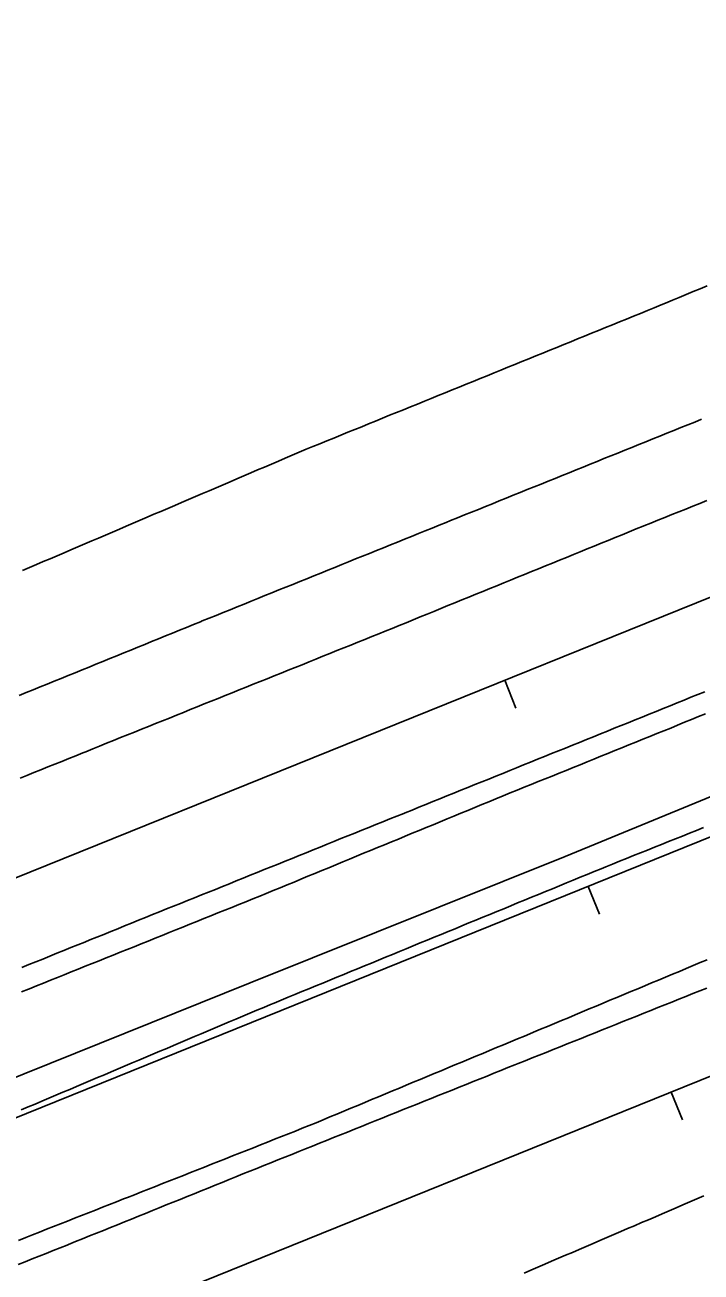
# Model space of a CAD drawing. Extents: x 1901471 to 1963503, y 756461 to 799997.
# Drawn here: x 1931672.9 to 1931762.8, y 773898 to 774063.8 of the extents above; entities that cross this region are included whole.
import ezdxf

# ---------------------------------------------------------------- set-up
doc = ezdxf.new("R2010")
doc.units = 0
for name, color, linetype in [('RD_EX_Fence_Other', 7, 'Continuous'), ('RD_EX_H2O', 7, 'Continuous'), ('RD_EX_Road', 7, 'Continuous'), ('RD_HC_Cl', 7, 'Continuous'), ('RD_HC_Data_Tic', 7, 'Continuous')]:
    doc.layers.add(name, color=color, linetype=linetype)

msp = doc.modelspace()

# ---------------------------------------------------------------- linework, layer by layer
at = {"layer": 'RD_EX_Fence_Other'}
msp.add_lwpolyline([(1931659.56, 773919.03), (1931702.88, 773936.43), (1931744.73, 773953.24), (1931773.72, 773965.14), (1931818.57, 773983.55), (1931863.34, 774001.52), (1931906.97, 774019.49), (1931948.97, 774037.06), (1931993.06, 774054.11), (1932036.85, 774072), (1932080.57, 774089.94), (1932125.64, 774107.52), (1932175.96, 774127.99), (1932224.13, 774147.5), (1932273.05, 774167.6), (1932329.01, 774190.71), (1932382.78, 774212.1), (1932441, 774236.16), (1932490.09, 774255.6), (1932453.31, 774237.52)], dxfattribs=at)
at = {"layer": 'RD_EX_H2O'}
for points in [[(1931672.6, 773991.26), (1931673.52, 773991.65), (1931674.44, 773992.04), (1931675.36, 773992.44), (1931676.28, 773992.83), (1931677.2, 773993.22), (1931678.12, 773993.62), (1931678.12, 773993.62), (1931679.04, 773994.01), (1931679.96, 773994.4), (1931680.88, 773994.8), (1931681.8, 773995.19), (1931682.72, 773995.58), (1931683.64, 773995.98), (1931684.56, 773996.37), (1931685.48, 773996.76), (1931686.39, 773997.15), (1931687.31, 773997.55), (1931688.23, 773997.94), (1931689.15, 773998.33), (1931690.07, 773998.73), (1931690.99, 773999.12), (1931691.91, 773999.51), (1931692.83, 773999.91), (1931693.75, 774000.3), (1931694.67, 774000.69), (1931695.59, 774001.09), (1931696.51, 774001.48), (1931697.43, 774001.87), (1931698.35, 774002.27), (1931699.27, 774002.66), (1931700.19, 774003.05), (1931701.11, 774003.45), (1931702.03, 774003.84), (1931702.94, 774004.23), (1931703.86, 774004.63), (1931704.78, 774005.02), (1931705.7, 774005.41), (1931706.62, 774005.8), (1931707.54, 774006.2), (1931708.46, 774006.59), (1931709.38, 774006.98), (1931710.3, 774007.38), (1931711.2, 774007.74), (1931712.13, 774008.12), (1931713.05, 774008.5), (1931713.98, 774008.87), (1931714.91, 774009.25), (1931715.83, 774009.63), (1931716.76, 774010), (1931717.69, 774010.38), (1931718.61, 774010.76), (1931719.54, 774011.13), (1931720.47, 774011.51), (1931721.39, 774011.89), (1931722.32, 774012.26), (1931723.24, 774012.64), (1931724.17, 774013.02), (1931725.1, 774013.39), (1931726.02, 774013.77), (1931726.95, 774014.14), (1931727.88, 774014.52), (1931728.8, 774014.9), (1931729.73, 774015.27), (1931730.66, 774015.65), (1931731.58, 774016.03), (1931732.51, 774016.4), (1931733.43, 774016.78), (1931734.36, 774017.16), (1931735.29, 774017.53), (1931736.21, 774017.91), (1931737.14, 774018.29), (1931737.14, 774018.29), (1931738.07, 774018.66), (1931738.99, 774019.04), (1931739.92, 774019.42), (1931740.85, 774019.79), (1931741.77, 774020.17), (1931742.7, 774020.55), (1931743.63, 774020.92), (1931744.55, 774021.3), (1931745.48, 774021.68), (1931746.4, 774022.05), (1931747.33, 774022.43), (1931748.26, 774022.81), (1931749.18, 774023.18), (1931750.11, 774023.56), (1931751.04, 774023.94), (1931751.96, 774024.31), (1931752.89, 774024.69), (1931753.82, 774025.06), (1931754.74, 774025.44), (1931755.67, 774025.82), (1931756.59, 774026.19), (1931757.52, 774026.57), (1931758.06, 774026.8), (1931758.99, 774027.18), (1931759.91, 774027.56), (1931760.83, 774027.94), (1931761.76, 774028.33), (1931762.68, 774028.71), (1931763.61, 774029.09)], [(1931672.43, 773919.56), (1931673.35, 773919.95), (1931674.27, 773920.33), (1931675.19, 773920.72), (1931676.11, 773921.11), (1931677.03, 773921.5), (1931677.95, 773921.89), (1931678.87, 773922.28), (1931679.79, 773922.67), (1931680.72, 773923.06), (1931681.64, 773923.45), (1931682.56, 773923.84), (1931683.48, 773924.23), (1931684.4, 773924.62), (1931685.32, 773925.01), (1931686.24, 773925.4), (1931687.16, 773925.79), (1931688.08, 773926.17), (1931689.01, 773926.56), (1931689.93, 773926.95), (1931690.85, 773927.34), (1931691.77, 773927.73), (1931692.69, 773928.12), (1931693.61, 773928.51), (1931694.53, 773928.9), (1931695.45, 773929.29), (1931696.37, 773929.68), (1931697.29, 773930.07), (1931698.22, 773930.46), (1931699.14, 773930.85), (1931700.06, 773931.24), (1931700.98, 773931.63), (1931701.9, 773932.01), (1931702.82, 773932.4), (1931703.74, 773932.79), (1931704.66, 773933.18), (1931705.58, 773933.57), (1931706.05, 773933.76), (1931706.97, 773934.14), (1931707.9, 773934.52), (1931708.82, 773934.9), (1931709.75, 773935.28), (1931710.67, 773935.66), (1931710.67, 773935.66), (1931711.6, 773936.04), (1931712.52, 773936.42), (1931713.45, 773936.8), (1931714.37, 773937.18), (1931715.3, 773937.56), (1931716.22, 773937.94), (1931717.15, 773938.32), (1931718.07, 773938.7), (1931719, 773939.08), (1931719.92, 773939.46), (1931720.85, 773939.84), (1931721.77, 773940.22), (1931722.7, 773940.6), (1931723.62, 773940.98), (1931724.55, 773941.36), (1931725.47, 773941.74), (1931726.4, 773942.12), (1931727.32, 773942.5), (1931728.25, 773942.88), (1931729.17, 773943.26), (1931730.1, 773943.64), (1931731.02, 773944.02), (1931731.95, 773944.4), (1931732.87, 773944.78), (1931733.8, 773945.16), (1931734.72, 773945.54), (1931735.65, 773945.92), (1931736.57, 773946.3), (1931737.5, 773946.68), (1931738.42, 773947.06), (1931739.35, 773947.44), (1931740.27, 773947.82), (1931741.2, 773948.2), (1931742.12, 773948.58), (1931743.05, 773948.96), (1931743.97, 773949.34), (1931744.9, 773949.72), (1931745.82, 773950.1), (1931746.75, 773950.48), (1931747.67, 773950.86), (1931748.6, 773951.24), (1931749.52, 773951.62), (1931750.13, 773951.87), (1931751.05, 773952.24), (1931751.98, 773952.61), (1931752.91, 773952.98), (1931753.84, 773953.36), (1931754.77, 773953.73), (1931755.7, 773954.1), (1931756.62, 773954.47), (1931757.55, 773954.85), (1931758.48, 773955.22), (1931759.41, 773955.59), (1931760.34, 773955.96), (1931761.26, 773956.34), (1931762.19, 773956.71), (1931763.12, 773957.08)]]:
    msp.add_lwpolyline(points, dxfattribs=at)
at = {"layer": 'RD_EX_Road'}
for points in [[(1931672.17, 773974.66), (1931673.1, 773975.04), (1931674.03, 773975.41), (1931674.95, 773975.79), (1931675.88, 773976.17), (1931676.8, 773976.54), (1931677.73, 773976.92), (1931678.66, 773977.3), (1931679.58, 773977.67), (1931680.51, 773978.05), (1931681.44, 773978.43), (1931682.36, 773978.8), (1931683.29, 773979.18), (1931684.22, 773979.56), (1931685.14, 773979.93), (1931686.07, 773980.31), (1931686.99, 773980.69), (1931687.92, 773981.06), (1931688.85, 773981.44), (1931689.77, 773981.82), (1931690.7, 773982.19), (1931691.63, 773982.57), (1931692.55, 773982.95), (1931693.48, 773983.32), (1931694.41, 773983.7), (1931695.33, 773984.08), (1931696.26, 773984.45), (1931696.49, 773984.55), (1931697.41, 773984.92), (1931698.34, 773985.29), (1931699.27, 773985.67), (1931700.19, 773986.04), (1931701.12, 773986.42), (1931702.05, 773986.79), (1931702.98, 773987.17), (1931703.9, 773987.54), (1931704.83, 773987.92), (1931705.76, 773988.29), (1931706.68, 773988.67), (1931707.61, 773989.04), (1931708.54, 773989.42), (1931709.47, 773989.79), (1931710.39, 773990.17), (1931711.32, 773990.54), (1931712.25, 773990.92), (1931713.17, 773991.29), (1931714.1, 773991.67), (1931715.03, 773992.04), (1931715.95, 773992.41), (1931716.88, 773992.79), (1931717.81, 773993.16), (1931718.74, 773993.54), (1931719.66, 773993.91), (1931720.59, 773994.29), (1931721.52, 773994.66), (1931722.44, 773995.04), (1931723.37, 773995.41), (1931724.3, 773995.79), (1931725.23, 773996.16), (1931726.15, 773996.54), (1931727.08, 773996.91), (1931728.01, 773997.29), (1931728.93, 773997.66), (1931729.5, 773997.89), (1931730.43, 773998.27), (1931731.36, 773998.64), (1931732.29, 773999.02), (1931733.21, 773999.39), (1931734.14, 773999.76), (1931735.07, 774000.14), (1931735.99, 774000.51), (1931736.92, 774000.89), (1931737.85, 774001.26), (1931738.78, 774001.64), (1931739.7, 774002.01), (1931740.63, 774002.39), (1931741.56, 774002.76), (1931742.48, 774003.14), (1931743.41, 774003.51), (1931744.34, 774003.88), (1931745.27, 774004.26), (1931746.19, 774004.63), (1931747.12, 774005.01), (1931748.05, 774005.38), (1931748.98, 774005.76), (1931749.9, 774006.13), (1931750.83, 774006.51), (1931751.76, 774006.88), (1931752.68, 774007.26), (1931753.61, 774007.63), (1931754.54, 774008), (1931755.47, 774008.38), (1931756.39, 774008.75), (1931757.32, 774009.13), (1931758.25, 774009.5), (1931759.17, 774009.88), (1931760.1, 774010.25), (1931761.03, 774010.63), (1931761.96, 774011), (1931762.88, 774011.38)], [(1931672.27, 773963.65), (1931673.19, 773964.02), (1931674.12, 773964.4), (1931675.05, 773964.77), (1931675.97, 773965.15), (1931676.9, 773965.52), (1931677.83, 773965.89), (1931678.76, 773966.27), (1931679.68, 773966.64), (1931680.61, 773967.02), (1931681, 773967.17), (1931681.93, 773967.55), (1931682.85, 773967.92), (1931683.78, 773968.29), (1931684.71, 773968.67), (1931685.64, 773969.04), (1931686.56, 773969.41), (1931687.49, 773969.78), (1931688.42, 773970.16), (1931689.35, 773970.53), (1931690.28, 773970.9), (1931691.2, 773971.28), (1931692.13, 773971.65), (1931693.06, 773972.02), (1931693.99, 773972.4), (1931694.91, 773972.77), (1931695.84, 773973.14), (1931696.77, 773973.52), (1931697.7, 773973.89), (1931698.63, 773974.26), (1931699.55, 773974.64), (1931700.48, 773975.01), (1931701.41, 773975.38), (1931702.34, 773975.76), (1931703.26, 773976.13), (1931704.19, 773976.5), (1931705.12, 773976.88), (1931706.05, 773977.25), (1931706.97, 773977.62), (1931707.9, 773978), (1931708.83, 773978.37), (1931709.76, 773978.74), (1931710.69, 773979.11), (1931711.61, 773979.49), (1931712.54, 773979.86), (1931713.47, 773980.23), (1931714.4, 773980.61), (1931715.32, 773980.98), (1931716.25, 773981.35), (1931717.18, 773981.73), (1931718.11, 773982.1), (1931719.04, 773982.47), (1931719.96, 773982.85), (1931720.82, 773983.19), (1931721.75, 773983.57), (1931722.67, 773983.95), (1931723.6, 773984.32), (1931724.53, 773984.7), (1931725.45, 773985.08), (1931726.38, 773985.46), (1931727.3, 773985.83), (1931728.23, 773986.21), (1931729.16, 773986.59), (1931730.08, 773986.97), (1931731.01, 773987.34), (1931731.94, 773987.72), (1931732.86, 773988.1), (1931733.79, 773988.48), (1931734.71, 773988.85), (1931735.64, 773989.23), (1931736.57, 773989.61), (1931737.49, 773989.98), (1931738.42, 773990.36), (1931739.34, 773990.74), (1931740.27, 773991.12), (1931741.2, 773991.49), (1931742.12, 773991.87), (1931743.05, 773992.25), (1931743.97, 773992.63), (1931744.9, 773993), (1931745.83, 773993.38), (1931746.75, 773993.76), (1931747.68, 773994.14), (1931748.6, 773994.51), (1931749.53, 773994.89), (1931750.46, 773995.27), (1931751.38, 773995.64), (1931752.31, 773996.02), (1931753.23, 773996.4), (1931754.16, 773996.78), (1931755.09, 773997.15), (1931755.21, 773997.2), (1931756.13, 773997.57), (1931757.06, 773997.95), (1931757.99, 773998.32), (1931758.92, 773998.69), (1931759.85, 773999.06), (1931760.78, 773999.43), (1931761.71, 773999.8), (1931762.63, 774000.17), (1931763.56, 774000.55)], [(1931672.53, 773938.49), (1931673.46, 773938.86), (1931674.39, 773939.24), (1931675.31, 773939.61), (1931676.24, 773939.99), (1931677.17, 773940.37), (1931678.09, 773940.74), (1931679.02, 773941.12), (1931679.95, 773941.49), (1931680.87, 773941.87), (1931681.55, 773942.14), (1931682.47, 773942.52), (1931683.4, 773942.89), (1931684.33, 773943.26), (1931685.26, 773943.64), (1931686.18, 773944.01), (1931687.11, 773944.39), (1931688.04, 773944.76), (1931688.97, 773945.13), (1931689.89, 773945.51), (1931690.82, 773945.88), (1931691.75, 773946.26), (1931692.68, 773946.63), (1931693.6, 773947), (1931694.53, 773947.38), (1931695.46, 773947.75), (1931696.39, 773948.13), (1931697.31, 773948.5), (1931698.24, 773948.87), (1931699.17, 773949.25), (1931700.1, 773949.62), (1931701.02, 773950), (1931701.95, 773950.37), (1931702.88, 773950.74), (1931703.8, 773951.12), (1931704.73, 773951.49), (1931705.66, 773951.87), (1931706.59, 773952.24), (1931707.51, 773952.61), (1931708.44, 773952.99), (1931709.37, 773953.36), (1931710.3, 773953.74), (1931711.22, 773954.11), (1931712.15, 773954.49), (1931713.08, 773954.86), (1931714.01, 773955.23), (1931714.93, 773955.61), (1931715.86, 773955.98), (1931716.79, 773956.36), (1931717.72, 773956.73), (1931718.64, 773957.1), (1931719.57, 773957.48), (1931720.5, 773957.85), (1931721.43, 773958.23), (1931722.35, 773958.6), (1931723.28, 773958.97), (1931723.46, 773959.05), (1931724.39, 773959.42), (1931725.31, 773959.79), (1931726.24, 773960.17), (1931727.17, 773960.54), (1931728.09, 773960.92), (1931729.02, 773961.29), (1931729.95, 773961.67), (1931730.88, 773962.04), (1931731.8, 773962.42), (1931732.73, 773962.79), (1931733.66, 773963.17), (1931734.58, 773963.54), (1931735.51, 773963.92), (1931736.44, 773964.29), (1931737.37, 773964.66), (1931738.29, 773965.04), (1931739.22, 773965.41), (1931740.15, 773965.79), (1931741.07, 773966.16), (1931742, 773966.54), (1931742.93, 773966.91), (1931743.86, 773967.29), (1931744.78, 773967.66), (1931745.71, 773968.04), (1931746.64, 773968.41), (1931747.57, 773968.78), (1931748.49, 773969.16), (1931749.42, 773969.53), (1931750.35, 773969.91), (1931751.27, 773970.28), (1931752.2, 773970.66), (1931753.13, 773971.03), (1931754.06, 773971.41), (1931754.98, 773971.78), (1931755.91, 773972.16), (1931756.84, 773972.53), (1931757.76, 773972.91), (1931758.69, 773973.28), (1931759.62, 773973.65), (1931760.55, 773974.03), (1931761.47, 773974.4), (1931762.4, 773974.78), (1931763.33, 773975.15)], [(1931672.46, 773935.24), (1931673.39, 773935.61), (1931673.52, 773935.66), (1931674.45, 773936.03), (1931675.37, 773936.41), (1931676.3, 773936.78), (1931677.23, 773937.15), (1931678.16, 773937.52), (1931679.09, 773937.9), (1931680.01, 773938.27), (1931680.94, 773938.64), (1931681.87, 773939.02), (1931682.8, 773939.39), (1931683.73, 773939.76), (1931684.65, 773940.13), (1931685.58, 773940.51), (1931686.51, 773940.88), (1931687.44, 773941.25), (1931688.36, 773941.63), (1931689.29, 773942), (1931690.22, 773942.37), (1931691.15, 773942.74), (1931692.08, 773943.12), (1931693, 773943.49), (1931693.93, 773943.86), (1931694.86, 773944.24), (1931695.79, 773944.61), (1931696.72, 773944.98), (1931697.64, 773945.35), (1931698.57, 773945.73), (1931699.5, 773946.1), (1931700.43, 773946.47), (1931701.36, 773946.85), (1931702.28, 773947.22), (1931703.21, 773947.59), (1931704.14, 773947.96), (1931705, 773948.32), (1931705.92, 773948.7), (1931706.85, 773949.08), (1931707.77, 773949.46), (1931708.7, 773949.84), (1931709.62, 773950.23), (1931710.55, 773950.61), (1931711.47, 773950.99), (1931712.4, 773951.37), (1931713.32, 773951.75), (1931714.25, 773952.13), (1931715.17, 773952.51), (1931716.09, 773952.89), (1931717.02, 773953.28), (1931717.94, 773953.66), (1931718.87, 773954.04), (1931719.79, 773954.42), (1931720.72, 773954.8), (1931721.64, 773955.18), (1931722.57, 773955.56), (1931723.49, 773955.94), (1931724.41, 773956.32), (1931725.34, 773956.71), (1931726.26, 773957.09), (1931727.19, 773957.47), (1931728.11, 773957.85), (1931729.04, 773958.23), (1931729.96, 773958.61), (1931730.89, 773958.99), (1931731.81, 773959.37), (1931732.73, 773959.76), (1931733.66, 773960.14), (1931734.58, 773960.52), (1931735.51, 773960.9), (1931736.52, 773961.31), (1931737.45, 773961.69), (1931738.38, 773962.06), (1931739.3, 773962.44), (1931740.23, 773962.81), (1931741.16, 773963.19), (1931742.09, 773963.56), (1931743.01, 773963.94), (1931743.94, 773964.32), (1931744.87, 773964.69), (1931745.79, 773965.07), (1931746.72, 773965.44), (1931747.65, 773965.82), (1931748.57, 773966.19), (1931749.5, 773966.57), (1931750.43, 773966.94), (1931751.35, 773967.32), (1931752.28, 773967.7), (1931753.21, 773968.07), (1931754.13, 773968.45), (1931755.06, 773968.82), (1931755.99, 773969.2), (1931756.91, 773969.57), (1931757.84, 773969.95), (1931758.77, 773970.32), (1931759.69, 773970.7), (1931760.62, 773971.08), (1931761.55, 773971.45), (1931762.47, 773971.83), (1931763.4, 773972.2)], [(1931672.08, 773902.21), (1931673.02, 773902.58), (1931673.95, 773902.95), (1931674.88, 773903.31), (1931675.81, 773903.68), (1931676.74, 773904.04), (1931677.67, 773904.41), (1931678.6, 773904.78), (1931679.53, 773905.14), (1931680.46, 773905.51), (1931681.39, 773905.88), (1931682.32, 773906.24), (1931683.25, 773906.61), (1931684.18, 773906.97), (1931685.11, 773907.34), (1931686.04, 773907.71), (1931686.55, 773907.91), (1931687.48, 773908.28), (1931688.41, 773908.64), (1931689.34, 773909.01), (1931690.27, 773909.38), (1931691.2, 773909.75), (1931692.13, 773910.12), (1931693.06, 773910.48), (1931693.99, 773910.85), (1931694.92, 773911.22), (1931695.85, 773911.59), (1931696.78, 773911.96), (1931697.71, 773912.32), (1931698.64, 773912.69), (1931699.57, 773913.06), (1931700.5, 773913.43), (1931701.43, 773913.8), (1931702.36, 773914.16), (1931703.29, 773914.53), (1931704.22, 773914.9), (1931705.15, 773915.27), (1931706.08, 773915.64), (1931707.01, 773916), (1931707.94, 773916.37), (1931708.87, 773916.74), (1931709.8, 773917.11), (1931710.7, 773917.46), (1931711.62, 773917.85), (1931712.55, 773918.23), (1931713.47, 773918.62), (1931714.39, 773919), (1931715.32, 773919.38), (1931716.24, 773919.77), (1931717.16, 773920.15), (1931718.09, 773920.54), (1931719.01, 773920.92), (1931719.93, 773921.3), (1931720.85, 773921.69), (1931721.78, 773922.07), (1931722.7, 773922.46), (1931723.62, 773922.84), (1931724.55, 773923.23), (1931725.47, 773923.61), (1931726.39, 773923.99), (1931727.32, 773924.38), (1931728.24, 773924.76), (1931729.16, 773925.15), (1931730.09, 773925.53), (1931731.01, 773925.91), (1931731.93, 773926.3), (1931732.86, 773926.68), (1931733.78, 773927.07), (1931734.7, 773927.45), (1931735.63, 773927.83), (1931736.55, 773928.22), (1931737.47, 773928.6), (1931738.4, 773928.99), (1931739.32, 773929.37), (1931739.63, 773929.5), (1931740.55, 773929.88), (1931741.47, 773930.27), (1931742.4, 773930.65), (1931743.32, 773931.04), (1931744.24, 773931.43), (1931745.17, 773931.81), (1931746.09, 773932.2), (1931747.01, 773932.58), (1931747.93, 773932.97), (1931748.86, 773933.35), (1931749.78, 773933.74), (1931750.7, 773934.12), (1931751.62, 773934.51), (1931752.55, 773934.89), (1931753.47, 773935.28), (1931754.39, 773935.66), (1931755.32, 773936.05), (1931756.24, 773936.43), (1931757.16, 773936.82), (1931758.08, 773937.2), (1931759.01, 773937.59), (1931759.93, 773937.97), (1931760.85, 773938.36), (1931761.78, 773938.75), (1931762.7, 773939.13), (1931763.62, 773939.52)], [(1931672.03, 773898.99), (1931672.96, 773899.36), (1931673.89, 773899.73), (1931674.81, 773900.1), (1931675.74, 773900.48), (1931676.67, 773900.85), (1931677.6, 773901.22), (1931678.53, 773901.59), (1931678.73, 773901.67), (1931679.65, 773902.04), (1931680.58, 773902.42), (1931681.51, 773902.79), (1931682.44, 773903.17), (1931683.36, 773903.54), (1931684.29, 773903.92), (1931685.22, 773904.29), (1931686.15, 773904.66), (1931687.07, 773905.04), (1931688, 773905.41), (1931688.93, 773905.79), (1931689.86, 773906.16), (1931690.78, 773906.53), (1931691.71, 773906.91), (1931692.64, 773907.28), (1931693.56, 773907.66), (1931694.49, 773908.03), (1931695.42, 773908.41), (1931696.35, 773908.78), (1931697.27, 773909.15), (1931698.2, 773909.53), (1931699.13, 773909.9), (1931700.06, 773910.28), (1931700.98, 773910.65), (1931701.91, 773911.03), (1931702.84, 773911.4), (1931703.77, 773911.77), (1931704.69, 773912.15), (1931705.62, 773912.52), (1931706.55, 773912.9), (1931707.48, 773913.27), (1931708.4, 773913.64), (1931709.33, 773914.02), (1931710.22, 773914.38), (1931711.15, 773914.75), (1931712.08, 773915.12), (1931713.01, 773915.5), (1931713.94, 773915.87), (1931714.86, 773916.24), (1931715.79, 773916.61), (1931716.72, 773916.98), (1931717.65, 773917.36), (1931718.58, 773917.73), (1931719.5, 773918.1), (1931720.43, 773918.47), (1931721.36, 773918.84), (1931722.29, 773919.22), (1931723.22, 773919.59), (1931724.15, 773919.96), (1931725.07, 773920.33), (1931726, 773920.71), (1931726.93, 773921.08), (1931727.86, 773921.45), (1931728.79, 773921.82), (1931729.71, 773922.19), (1931730.64, 773922.57), (1931731.57, 773922.94), (1931732.5, 773923.31), (1931733.43, 773923.68), (1931734.36, 773924.05), (1931735.28, 773924.43), (1931736.21, 773924.8), (1931737.14, 773925.17), (1931738.07, 773925.54), (1931738.5, 773925.72), (1931739.43, 773926.09), (1931740.35, 773926.46), (1931741.28, 773926.83), (1931742.21, 773927.2), (1931743.14, 773927.57), (1931744.07, 773927.95), (1931745, 773928.32), (1931745.92, 773928.69), (1931746.85, 773929.06), (1931747.78, 773929.43), (1931748.71, 773929.8), (1931749.64, 773930.18), (1931750.57, 773930.55), (1931751.49, 773930.92), (1931752.42, 773931.29), (1931753.35, 773931.66), (1931754.28, 773932.03), (1931755.21, 773932.41), (1931756.14, 773932.78), (1931757.06, 773933.15), (1931757.99, 773933.52), (1931758.92, 773933.89), (1931759.85, 773934.27), (1931760.78, 773934.64), (1931761.71, 773935.01), (1931762.63, 773935.38), (1931763.56, 773935.75)], [(1931763.16, 773908.11), (1931762.24, 773907.72), (1931761.32, 773907.32), (1931760.4, 773906.93), (1931759.48, 773906.53), (1931758.56, 773906.14), (1931757.64, 773905.74), (1931756.73, 773905.35), (1931755.81, 773904.95), (1931754.89, 773904.56), (1931753.97, 773904.16), (1931753.05, 773903.77), (1931752.13, 773903.38), (1931751.21, 773902.98), (1931750.29, 773902.59), (1931749.37, 773902.19), (1931748.45, 773901.8), (1931747.54, 773901.4), (1931746.62, 773901.01), (1931745.7, 773900.61), (1931744.78, 773900.22), (1931743.86, 773899.83), (1931742.94, 773899.43), (1931742.02, 773899.04), (1931741.1, 773898.64), (1931740.18, 773898.25), (1931739.27, 773897.85)]]:
    msp.add_lwpolyline(points, dxfattribs=at)
at = {"layer": 'RD_HC_Cl'}
for p, q in [((1938541.05, 776727.63), (1929630.2, 773125.03)), ((1938552.08, 776700.34), (1929639.84, 773096.99)), ((1938563.17, 776672.89), (1929646.86, 773068.07))]:
    msp.add_line(p, q, dxfattribs=at)
at = {"layer": 'RD_HC_Data_Tic'}
for p, q in [((1931736.7, 773976.67), (1931738.2, 773972.97)), ((1931747.79, 773949.26), (1931749.29, 773945.56)), ((1931758.83, 773921.93), (1931760.33, 773918.22))]:
    msp.add_line(p, q, dxfattribs=at)

doc.saveas('drawing.dxf')
